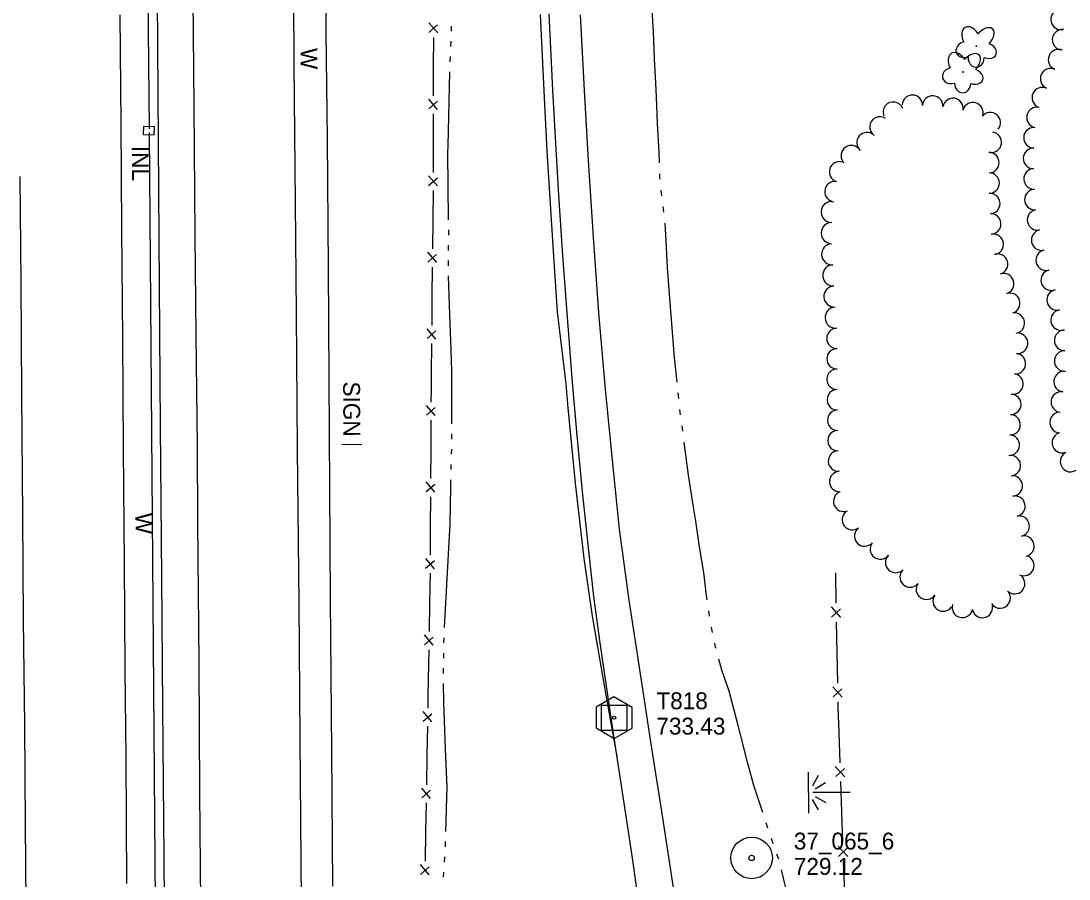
# Model space of a CAD drawing. Extents: x 589250 to 1188077, y 162953 to 363065.
# Drawn here: x 594234.9 to 594607.4, y 164404.3 to 164709.1 of the extents above; entities that cross this region are included whole.
import ezdxf

# ---------------------------------------------------------------- set-up
doc = ezdxf.new("R2010")
doc.units = 0
for name, color, linetype in [('E_DRN', 7, 'Continuous'), ('E_DRN_Pipe', 7, 'Continuous'), ('E_DRN_SS_UG', 7, 'Continuous'), ('E_DRN_Text', 7, 'Continuous'), ('E_FEN_P', 7, 'Continuous'), ('E_LAND_TreeLine_P', 7, 'Continuous'), ('E_LAND_Vegetation', 7, 'Continuous'), ('E_MAP_Control', 7, 'Continuous'), ('E_MAP_PassPoints', 7, 'Continuous'), ('E_RDWY', 7, 'Continuous'), ('E_RDWY_Gravel', 7, 'Continuous'), ('E_SGN', 7, 'Continuous'), ('E_SGN_Text', 7, 'Continuous'), ('E_WAL', 7, 'Continuous'), ('E_WAL_Text', 7, 'Continuous'), ('E_WTR_FlowLine', 7, 'Continuous'), ('E_WTR_Wetland', 7, 'Continuous')]:
    doc.layers.add(name, color=color, linetype=linetype)

# ---------------------------------------------------------------- blocks, each defined once
blk = doc.blocks.new('POINT_DISPLAY')
blk.add_line((0, 0), (0, 0))

msp = doc.modelspace()

# ---------------------------------------------------------------- linework, layer by layer
at = {"layer": 'E_DRN'}
for p, q in [((594278.47, 164671.72), (594278.37, 164668.86)), ((594282.33, 164671.57), (594278.47, 164671.72)), ((594282.22, 164668.72), (594282.33, 164671.57)), ((594278.37, 164668.86), (594282.22, 164668.72))]:
    msp.add_line(p, q, dxfattribs=at)
at = {"layer": 'E_DRN_Pipe'}
msp.add_line((594280.52, 164670.81), (594277.79, 165008.49), dxfattribs=at)
at = {"layer": 'E_DRN_SS_UG'}
msp.add_line((594282.92, 164373.67), (594280.53, 164669.5), dxfattribs=at)
at = {"layer": 'E_FEN_P'}
for p, q in [((594379.91, 164705.09), (594383, 164707.81)), ((594383.06, 164704.92), (594379.92, 164708.54)), ((594381.58, 164692.94), (594381.61, 164703.33)), ((594381.56, 164682.56), (594381.58, 164692.94)), ((594379.86, 164677.9), (594382.95, 164680.62)), ((594383.01, 164677.73), (594379.87, 164681.35)), ((594381.53, 164665.75), (594381.55, 164676.13)), ((594381.51, 164655.37), (594381.53, 164665.75)), ((594382.96, 164650.54), (594379.81, 164654.16)), ((594379.81, 164650.71), (594382.9, 164653.42)), ((594381.38, 164638.56), (594381.48, 164648.94)), ((594381.28, 164628.18), (594381.38, 164638.56)), ((594379.53, 164623.53), (594382.64, 164626.22)), ((594382.68, 164623.33), (594379.57, 164626.98)), ((594381.11, 164611.37), (594381.21, 164621.75)), ((594381, 164600.98), (594381.11, 164611.37)), ((594379.26, 164596.34), (594382.37, 164599.03)), ((594382.41, 164596.14), (594379.3, 164599.79)), ((594380.84, 164584.18), (594380.94, 164594.56)), ((594380.77, 164578), (594380.84, 164584.18)), ((594380.75, 164573.79), (594380.77, 164578)), ((594382.18, 164568.96), (594379.05, 164572.59)), ((594379.03, 164569.14), (594382.13, 164571.84)), ((594380.66, 164556.98), (594380.72, 164567.37)), ((594380.6, 164546.6), (594380.66, 164556.98)), ((594378.88, 164541.95), (594381.98, 164544.65)), ((594382.03, 164541.76), (594378.9, 164545.4)), ((594380.51, 164529.79), (594380.57, 164540.17)), ((594380.45, 164519.41), (594380.51, 164529.79)), ((594378.73, 164514.75), (594381.83, 164517.46)), ((594381.88, 164514.57), (594378.75, 164518.2)), ((594380.23, 164502.6), (594380.41, 164512.98)), ((594524.7, 164502.29), (594524.5, 164513.11)), ((594380.06, 164492.22), (594380.23, 164502.6)), ((594526.31, 164497.29), (594522.96, 164500.99)), ((594523.03, 164497.4), (594526.19, 164500.3)), ((594525.03, 164484.78), (594524.83, 164495.6)), ((594381.43, 164487.36), (594378.34, 164491.03)), ((594378.28, 164487.58), (594381.41, 164490.25)), ((594379.77, 164475.41), (594379.95, 164485.79)), ((594525.23, 164473.96), (594525.03, 164484.78)), ((594379.67, 164469.35), (594379.77, 164475.41)), ((594526.85, 164468.96), (594523.49, 164472.66)), ((594523.56, 164469.07), (594526.72, 164471.96)), ((594379.6, 164465.03), (594379.67, 164469.35)), ((594525.4, 164465.44), (594525.36, 164467.26)), ((594525.71, 164456.45), (594525.4, 164465.44)), ((594377.82, 164460.39), (594380.95, 164463.06)), ((594380.97, 164460.17), (594377.88, 164463.84)), ((594379.31, 164448.22), (594379.49, 164458.6)), ((594526.09, 164445.63), (594525.71, 164456.45)), ((594379.13, 164437.84), (594379.31, 164448.22)), ((594527.79, 164440.66), (594524.37, 164444.31)), ((594524.5, 164440.71), (594527.61, 164443.66)), ((594526.71, 164428.13), (594526.33, 164438.94)), ((594377.36, 164433.2), (594380.49, 164435.87)), ((594380.51, 164432.99), (594377.42, 164436.65)), ((594378.85, 164421.03), (594379.02, 164431.41)), ((594527.09, 164417.31), (594526.71, 164428.13)), ((594378.67, 164410.65), (594378.85, 164421.03)), ((594528.79, 164412.34), (594525.37, 164415.99)), ((594525.5, 164412.39), (594528.61, 164415.34)), ((594376.89, 164406.01), (594380.02, 164408.68)), ((594380.04, 164405.8), (594376.95, 164409.47)), ((594527.71, 164399.81), (594527.33, 164410.62))]:
    msp.add_line(p, q, dxfattribs=at)
at = {"layer": 'E_LAND_TreeLine_P'}
for centre, radius, start, end in [((594604.62, 164709.68), 3.66, 103.8426, 283.8426), ((594605.15, 164702.49), 3.66, 84.2397, 264.2397), ((594603.71, 164695.38), 3.66, 67.5956, 247.5956), ((594600.91, 164688.62), 3.66, 66.47, 246.47), ((594597.98, 164681.91), 3.66, 66.47, 246.47), ((594544.94, 164676.76), 3.63, 21.6542, 201.6542), ((594551.73, 164679.22), 3.63, 357.7926, 177.7926), ((594558.99, 164678.94), 3.63, 357.7926, 177.7926), ((594566.19, 164678.11), 3.63, 350.6009, 170.6009), ((594573.29, 164676.58), 3.63, 344.3171, 164.3171), ((594579.47, 164673.03), 3.63, 321.3066, 141.3066), ((594596.06, 164674.88), 3.66, 78.3726, 258.3726), ((594540.23, 164671.53), 3.63, 55.9644, 235.9644), ((594535.62, 164665.93), 3.63, 49.0571, 229.0571), ((594579.85, 164666.03), 3.63, 261.3663, 81.3663), ((594594.98, 164667.67), 3.66, 88.7603, 268.7603), ((594530.03, 164661.3), 3.63, 45.3389, 225.3389), ((594578.98, 164658.83), 3.63, 270.6295, 90.6295), ((594594.82, 164660.35), 3.66, 88.7603, 268.7603), ((594525.86, 164655.56), 3.63, 72.3121, 252.3121), ((594579.06, 164651.56), 3.63, 270.6295, 90.6295), ((594595.04, 164653.04), 3.66, 92.2806, 272.2806), ((594524.2, 164648.53), 3.63, 84.9613, 264.9613), ((594579.32, 164644.3), 3.63, 272.3785, 92.3785), ((594595.33, 164645.73), 3.66, 92.2806, 272.2806), ((594523.09, 164641.31), 3.76, 89.8498, 269.8498), ((594579.63, 164637.04), 3.63, 272.3785, 92.3785), ((594596.26, 164638.49), 3.66, 101.6791, 281.6791), ((594523.07, 164633.79), 3.76, 89.8498, 269.8498), ((594580.51, 164629.83), 3.63, 278.0113, 98.0113), ((594597.74, 164631.32), 3.66, 101.6791, 281.6791), ((594523.24, 164626.28), 3.76, 93.1357, 273.1357), ((594582.06, 164622.76), 3.63, 287.3134, 107.3134), ((594599.34, 164624.18), 3.66, 104.1443, 284.1443), ((594523.65, 164618.78), 3.76, 93.1357, 273.1357), ((594584.23, 164615.82), 3.63, 287.3798, 107.3798), ((594601.13, 164617.09), 3.66, 104.1443, 284.1443), ((594524.06, 164611.27), 3.76, 93.1357, 273.1357), ((594603.21, 164610.07), 3.66, 101.1335, 281.1335), ((594586.4, 164608.89), 3.63, 287.3798, 107.3798), ((594524.48, 164603.77), 3.76, 93.1357, 273.1357), ((594604.62, 164602.89), 3.66, 101.1335, 281.1335), ((594588.03, 164601.82), 3.63, 279.1427, 99.1427), ((594524.96, 164596.4), 3.63, 90.0651, 270.0651), ((594605.89, 164595.69), 3.66, 90.1833, 270.1833), ((594589.16, 164594.65), 3.63, 264.0765, 84.0765), ((594524.97, 164589.13), 3.63, 90.0651, 270.0651), ((594588.41, 164587.42), 3.63, 264.0765, 84.0765), ((594605.91, 164588.36), 3.66, 90.1833, 270.1833), ((594524.98, 164581.86), 3.63, 90.0651, 270.0651), ((594587.53, 164580.21), 3.63, 262.0112, 82.0112), ((594605.72, 164581.05), 3.66, 81.9187, 261.9187), ((594525.07, 164574.6), 3.63, 90.8754, 270.8754), ((594586.76, 164572.99), 3.63, 267.8929, 87.8929), ((594604.69, 164573.8), 3.66, 81.9187, 261.9187), ((594525.18, 164567.33), 3.63, 90.8754, 270.8754), ((594586.5, 164565.73), 3.63, 267.8929, 87.8929), ((594604.25, 164566.51), 3.66, 89.5101, 269.5101), ((594525.29, 164560.06), 3.63, 90.8754, 270.8754), ((594586.23, 164558.47), 3.63, 267.8929, 87.8929), ((594605.07, 164559.35), 3.66, 112.6269, 292.6269), ((594525.49, 164552.8), 3.63, 93.2405, 273.2405), ((594586.61, 164551.22), 3.63, 275.285, 95.285), ((594607.98, 164552.64), 3.66, 124.071, 304.071), ((594525.9, 164545.55), 3.63, 93.2405, 273.2405), ((594587.28, 164543.99), 3.63, 275.285, 95.285), ((594527.34, 164538.51), 3.63, 111.2443, 291.2443), ((594588.23, 164536.79), 3.63, 282.1626, 102.1626), ((594530.44, 164532), 3.63, 126.7449, 306.7449), ((594589.76, 164529.69), 3.63, 282.1626, 102.1626), ((594534.79, 164526.18), 3.63, 126.7449, 306.7449), ((594591.43, 164522.62), 3.63, 283.3304, 103.3304), ((594540.36, 164521.57), 3.63, 142.6801, 322.6801), ((594545.81, 164516.78), 3.63, 134.8997, 314.8997), ((594591.37, 164515.72), 3.63, 245.6176, 65.6176), ((594550.94, 164511.63), 3.63, 134.8997, 314.8997), ((594556.73, 164507.28), 3.63, 144.947, 324.947), ((594588.11, 164509.27), 3.63, 226.4846, 46.4846), ((594582.99, 164504.15), 3.63, 211.6026, 31.6026), ((594562.68, 164503.1), 3.63, 144.947, 324.947), ((594569.53, 164500.83), 3.63, 164.3171, 344.3171), ((594576.64, 164500.78), 3.63, 189.0235, 9.0235)]:
    msp.add_arc(centre, radius, start, end, dxfattribs=at)
at = {"layer": 'E_LAND_Vegetation'}
for centre in [(594574.51, 164700.18), (594569.69, 164691.03)]:
    msp.add_circle(centre, 0.128, dxfattribs=at)
for centre, major_axis, ratio in [((594572.57, 164703.14), (2.07, -3.68), 0.691916), ((594577.08, 164702.81), (-3.18, -3.53), 0.560249), ((594570.79, 164698.98), (3.48, 0.97), 0.782863), ((594578.19, 164698.59), (-3.41, 1.24), 0.716896), ((594567.76, 164693.98), (2.07, -3.68), 0.691916), ((594572.27, 164693.65), (-3.18, -3.53), 0.560249), ((594574.43, 164696.2), (0.06, 3.45), 0.832022), ((594565.98, 164689.82), (3.48, 0.97), 0.782863), ((594573.37, 164689.44), (-3.41, 1.24), 0.716896), ((594569.61, 164687.04), (0.06, 3.45), 0.832022)]:
    msp.add_ellipse(centre, major_axis=major_axis, ratio=ratio, start_param=1.570796, end_param=4.712389, dxfattribs=at)
at = {"layer": 'E_MAP_Control'}
for p, q in [((594441.26, 164457.16), (594441.26, 164466.16)), ((594441.26, 164466.16), (594450.26, 164466.16)), ((594450.26, 164466.16), (594450.26, 164457.16)), ((594450.26, 164457.16), (594441.26, 164457.16))]:
    msp.add_line(p, q, dxfattribs=at)
msp.add_lwpolyline([(594439.35, 164465.42), (594439.35, 164458.03), (594445.8, 164454.31), (594452.2, 164457.97), (594452.2, 164465.3), (594445.68, 164469.02)], close=True, dxfattribs=at)
msp.add_circle((594445.76, 164461.66), 0.546, dxfattribs=at)
at = {"layer": 'E_MAP_PassPoints'}
for radius in [7.38, 7.38, 0.945, 0.945]:
    msp.add_circle((594494.62, 164411.85), radius, dxfattribs=at)
at = {"layer": 'E_RDWY'}
for p, q in [((594331.69, 164741.62), (594331.94, 164693.64)), ((594296.45, 164678.75), (594295.99, 164729.55)), ((594270.51, 164672.59), (594270.16, 164711.35)), ((594423.96, 164684.63), (594422.64, 164711.72)), ((594433.71, 164711.35), (594435.03, 164684.42)), ((594331.94, 164693.64), (594332.39, 164644.69)), ((594425.11, 164663.6), (594423.96, 164684.63)), ((594435.03, 164684.42), (594436.53, 164659.63)), ((594296.84, 164633.03), (594296.45, 164678.75)), ((594270.78, 164635.31), (594270.51, 164672.59)), ((594426.12, 164647.24), (594425.11, 164663.6)), ((594436.53, 164659.63), (594438.27, 164632.31)), ((594234.91, 164616.22), (594234.55, 164653.87)), ((594427.52, 164625.85), (594426.12, 164647.24)), ((594332.39, 164644.69), (594332.76, 164605.15)), ((594271.06, 164596.18), (594270.78, 164635.31)), ((594297.22, 164597.39), (594296.84, 164633.03)), ((594438.27, 164632.31), (594440.24, 164605.49)), ((594429.06, 164605.44), (594427.52, 164625.85)), ((594235.25, 164576.44), (594234.91, 164616.22)), ((594332.76, 164605.15), (594333.06, 164556.85)), ((594430.97, 164580.67), (594429.06, 164605.44)), ((594440.24, 164605.49), (594442.59, 164578.3)), ((594271.39, 164557.05), (594271.06, 164596.18)), ((594297.63, 164558.06), (594297.22, 164597.39)), ((594432.58, 164561.86), (594430.97, 164580.67)), ((594235.53, 164533.38), (594235.25, 164576.44)), ((594442.59, 164578.3), (594445.13, 164551.95)), ((594434.47, 164542), (594432.58, 164561.86)), ((594297.76, 164531.06), (594297.63, 164558.06)), ((594271.66, 164516.7), (594271.39, 164557.05)), ((594333.06, 164556.85), (594333.63, 164502.44)), ((594445.13, 164551.95), (594447.53, 164528.66)), ((594436.69, 164520.92), (594434.47, 164542)), ((594235.82, 164496.59), (594235.53, 164533.38)), ((594298.19, 164481.16), (594297.76, 164531.06)), ((594447.53, 164528.66), (594450.97, 164503.43)), ((594438.55, 164504.71), (594436.69, 164520.92)), ((594271.95, 164478.72), (594271.66, 164516.7)), ((594333.63, 164502.44), (594334.02, 164454.02)), ((594440.72, 164488.21), (594438.55, 164504.71)), ((594450.97, 164503.43), (594454.76, 164478.75)), ((594236.22, 164458.94), (594235.82, 164496.59)), ((594444.98, 164459.98), (594440.72, 164488.21)), ((594298.51, 164434.99), (594298.19, 164481.16)), ((594272.25, 164447.46), (594271.95, 164478.72)), ((594454.76, 164478.75), (594458.66, 164453.09)), ((594236.44, 164423.59), (594236.22, 164458.94)), ((594448.03, 164439.79), (594444.98, 164459.98)), ((594334.02, 164454.02), (594334.37, 164410.96)), ((594458.66, 164453.09), (594462.64, 164427.68)), ((594272.49, 164402.76), (594272.25, 164447.46)), ((594452.04, 164413.43), (594448.03, 164439.79)), ((594298.86, 164386.48), (594298.51, 164434.99)), ((594462.64, 164427.68), (594466.84, 164400.51)), ((594236.83, 164377.95), (594236.44, 164423.59)), ((594456.06, 164385.15), (594452.04, 164413.43)), ((594334.37, 164410.96), (594334.69, 164367.57))]:
    msp.add_line(p, q, dxfattribs=at)
at = {"layer": 'E_RDWY_Gravel'}
for p, q in [((594420.96, 164681.96), (594419.61, 164711.47)), ((594421.92, 164662.94), (594420.96, 164681.96)), ((594424.23, 164627.39), (594421.92, 164662.94)), ((594425.64, 164605.8), (594424.23, 164627.39)), ((594428.64, 164580.27), (594425.64, 164605.8)), ((594429.38, 164571.77), (594428.64, 164580.27)), ((594432.04, 164545.01), (594429.38, 164571.77)), ((594435.04, 164518.25), (594432.04, 164545.01)), ((594438.1, 164497.73), (594435.04, 164518.25)), ((594442.75, 164470.33), (594438.1, 164497.73)), ((594446.81, 164447.84), (594442.75, 164470.33))]:
    msp.add_line(p, q, dxfattribs=at)
at = {"layer": 'E_SGN'}
msp.add_line((594348.96, 164558.87), (594356.1, 164558.71), dxfattribs=at)
at = {"layer": 'E_WAL'}
for p, q in [((594343.42, 164705.1), (594343.14, 164752.38)), ((594283.21, 164725.71), (594283.61, 164665.93)), ((594343.86, 164667.45), (594343.42, 164705.1)), ((594283.61, 164665.93), (594283.86, 164631.97)), ((594344.18, 164621.4), (594343.86, 164667.45)), ((594283.86, 164631.97), (594284.33, 164565.14)), ((594344.58, 164562.61), (594344.18, 164621.4)), ((594284.33, 164565.14), (594284.89, 164511.48)), ((594344.95, 164503.65), (594344.58, 164562.61)), ((594284.89, 164511.48), (594285.17, 164465.48)), ((594345.38, 164449.77), (594344.95, 164503.65)), ((594285.17, 164465.48), (594285.67, 164411.97)), ((594345.79, 164401.8), (594345.38, 164449.77)), ((594285.67, 164411.97), (594286.03, 164365.64))]:
    msp.add_line(p, q, dxfattribs=at)
at = {"layer": 'E_WTR_FlowLine'}
for p, q in [((594459.76, 164705.26), (594459.1, 164715.16)), ((594387.89, 164705.54), (594387.96, 164707.35)), ((594460.08, 164695.72), (594459.76, 164705.26)), ((594387.69, 164700.11), (594387.76, 164701.92)), ((594387.49, 164694.68), (594387.56, 164696.49)), ((594460.54, 164687.07), (594460.08, 164695.72)), ((594386.71, 164664.79), (594387.37, 164691.05)), ((594460.8, 164682.22), (594460.54, 164687.07)), ((594461.11, 164672.76), (594460.8, 164682.22)), ((594461.7, 164662.54), (594461.11, 164672.76)), ((594386.65, 164662.42), (594386.71, 164664.79)), ((594386.91, 164638.52), (594386.65, 164662.42)), ((594461.83, 164658.77), (594461.7, 164662.54)), ((594461.99, 164653.9), (594461.96, 164654.86)), ((594462.1, 164652.91), (594461.99, 164653.9)), ((594462.72, 164647.09), (594462.51, 164649.03)), ((594463.4, 164641.26), (594463.17, 164643.2)), ((594464.26, 164631.06), (594463.84, 164637.38)), ((594386.94, 164633.09), (594386.94, 164634.9)), ((594386.91, 164627.65), (594386.92, 164629.47)), ((594464.66, 164621.4), (594464.26, 164631.06)), ((594386.88, 164622.22), (594386.89, 164624.03)), ((594465.66, 164609.11), (594464.66, 164621.4)), ((594386.86, 164618.46), (594386.87, 164618.6)), ((594387.34, 164604.83), (594386.86, 164618.46)), ((594467.23, 164589.63), (594465.66, 164609.11)), ((594387.79, 164592.34), (594387.34, 164604.83)), ((594388.05, 164584.73), (594387.79, 164592.34)), ((594468.11, 164580.88), (594467.23, 164589.63)), ((594388.09, 164566.08), (594388.05, 164584.73)), ((594468.71, 164575.05), (594468.51, 164577)), ((594469.38, 164569.23), (594469.12, 164571.17)), ((594470.14, 164563.42), (594469.88, 164565.35)), ((594388.1, 164560.64), (594388.1, 164562.45)), ((594472.18, 164547.81), (594470.64, 164559.54)), ((594387.96, 164555.21), (594388.01, 164557.02)), ((594387.82, 164549.78), (594387.86, 164551.59)), ((594474.13, 164535.7), (594472.18, 164547.81)), ((594387.47, 164530.37), (594387.66, 164543.62)), ((594387.66, 164543.62), (594387.72, 164546.16)), ((594474.75, 164531.51), (594474.13, 164535.7)), ((594476.12, 164522.4), (594474.75, 164531.51)), ((594386.9, 164519.9), (594387.47, 164530.37)), ((594477.57, 164513.22), (594476.12, 164522.4)), ((594385.41, 164493.68), (594386.78, 164517.53)), ((594386.78, 164517.53), (594386.9, 164519.9)), ((594478.63, 164505.06), (594477.57, 164513.22)), ((594478.84, 164503.48), (594478.63, 164505.06)), ((594479.61, 164497.67), (594479.36, 164499.6)), ((594480.73, 164491.91), (594480.32, 164493.83)), ((594385.26, 164488.24), (594385.3, 164490.05)), ((594481.83, 164486.67), (594481.53, 164488.09)), ((594481.96, 164486.18), (594481.83, 164486.67)), ((594385.15, 164482.81), (594385.19, 164484.62)), ((594385.05, 164478.38), (594385.07, 164479.19)), ((594483.99, 164478.54), (594482.96, 164482.41)), ((594385.07, 164477.38), (594385.05, 164478.38)), ((594486.67, 164471.11), (594483.99, 164478.54)), ((594385.26, 164467.12), (594385.14, 164473.75)), ((594489.89, 164458.83), (594486.67, 164471.11)), ((594385.59, 164457.17), (594385.26, 164467.12)), ((594385.97, 164447.5), (594385.59, 164457.17)), ((594490.81, 164455.21), (594489.89, 164458.83)), ((594493.28, 164445.37), (594490.81, 164455.2)), ((594386.38, 164437.2), (594385.97, 164447.5)), ((594495.35, 164437.52), (594493.28, 164445.37)), ((594385.95, 164421.24), (594386.38, 164437.2)), ((594498.09, 164429.44), (594495.35, 164437.52)), ((594498.57, 164427.98), (594498.09, 164429.44)), ((594500.42, 164422.41), (594499.8, 164424.27)), ((594385.75, 164415.81), (594385.82, 164417.62)), ((594502.32, 164416.87), (594501.67, 164418.71)), ((594385.59, 164411.97), (594385.6, 164412.19)), ((594504.26, 164411.34), (594503.62, 164413.18)), ((594385.49, 164410.38), (594385.59, 164411.97)), ((594385.11, 164404.96), (594385.24, 164406.77)), ((594507.99, 164396.29), (594505.28, 164407.57))]:
    msp.add_line(p, q, dxfattribs=at)
at = {"layer": 'E_WTR_Wetland'}
for p, q in [((594514.73, 164442.34), (594514.83, 164427.78)), ((594518.26, 164441.11), (594516.23, 164437.48)), ((594517.15, 164436.4), (594520.93, 164438.59)), ((594529.61, 164435.13), (594516.41, 164435.04)), ((594518.34, 164428.94), (594516.26, 164432.55)), ((594517.17, 164433.64), (594520.98, 164431.5))]:
    msp.add_line(p, q, dxfattribs=at)

# ---------------------------------------------------------------- block references
at = {"layer": 'E_WTR_Wetland', "rotation": 89.61812896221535}
for p in [(594514.78, 164435.5), (594514.78, 164435.01), (594514.78, 164434.95), (594516.41, 164435.04), (594517.66, 164435.05)]:
    msp.add_blockref('POINT_DISPLAY', p, dxfattribs=at)

# ---------------------------------------------------------------- texts
at = {"layer": 'E_DRN_Text'}
msp.add_text('INL', height=6, rotation=270.3819, dxfattribs=at).set_placement((594274.28, 164664.77))
at = {"layer": 'E_MAP_Control'}
for s, p in [('T818', (594460.76, 164464.66)), ('733.43', (594460.76, 164455.66))]:
    msp.add_text(s, height=6, dxfattribs=at).set_placement(p)
at = {"layer": 'E_MAP_PassPoints'}
for s, p in [('37_065_6', (594509.62, 164414.83)), ('37_065_6', (594509.62, 164414.83)), ('729.12', (594509.62, 164405.83)), ('729.12', (594509.62, 164405.83))]:
    msp.add_text(s, height=6, dxfattribs=at).set_placement(p)
at = {"layer": 'E_SGN_Text'}
msp.add_text('SIGN', height=6, rotation=270.3819, dxfattribs=at).set_placement((594349.4, 164581.07))
at = {"layer": 'E_WAL_Text'}
for p in [(594334.25, 164699.53), (594275.58, 164534.43)]:
    msp.add_text('W', height=6, rotation=270.3819, dxfattribs=at).set_placement(p)

doc.saveas('drawing.dxf')
